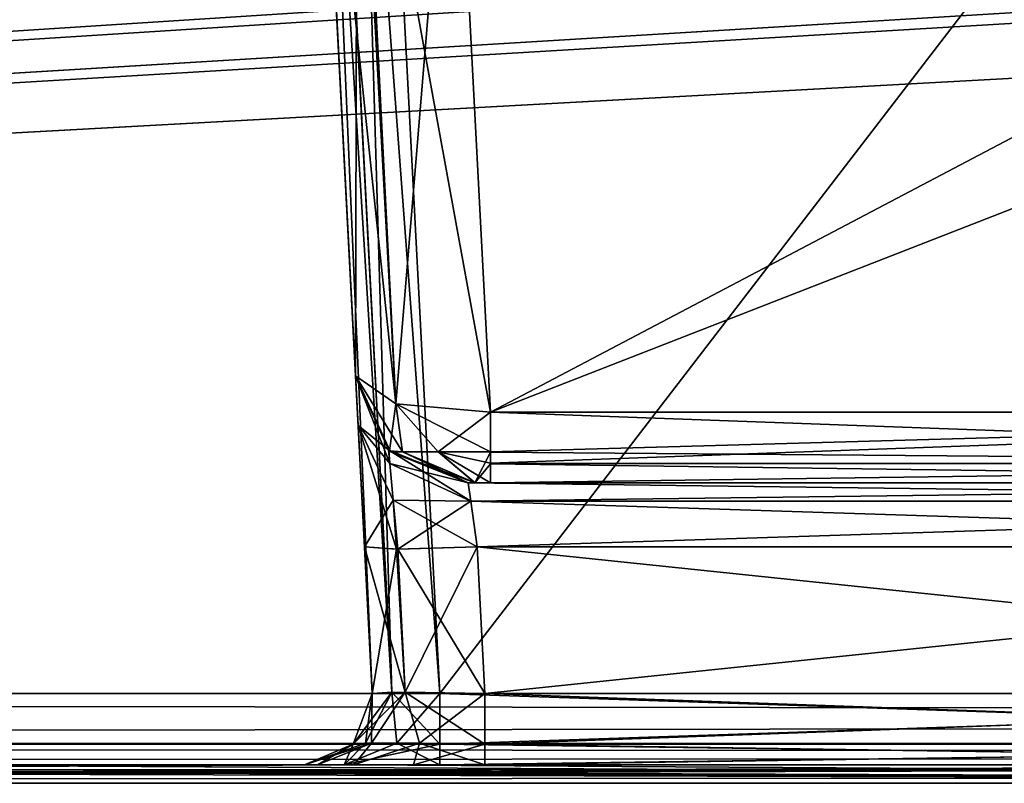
# Model space of a CAD drawing. Header units: inches. Extents: x -9.7 to 9.7, y -2.4 to 4.3.
# Tile 321 of 656: x -4.031 to -3.594, y -1.613 to -1.275. Entities that reach past the tile are written whole.
import ezdxf

# ---------------------------------------------------------------- set-up
doc = ezdxf.new("R2010")
doc.units = ezdxf.units.IN
doc.header["$LTSCALE"] = 101.851852
doc.header["$MEASUREMENT"] = 0
for name, color, linetype in [('12388', 7, 'CONTINUOUS'), ('166', 7, 'CONTINUOUS'), ('175', 7, 'CONTINUOUS'), ('1840', 7, 'CONTINUOUS'), ('1841', 7, 'CONTINUOUS'), ('1847', 7, 'CONTINUOUS'), ('1848', 7, 'CONTINUOUS'), ('1849', 7, 'CONTINUOUS'), ('1850', 7, 'CONTINUOUS'), ('1851', 7, 'CONTINUOUS'), ('1852', 7, 'CONTINUOUS'), ('1853', 7, 'CONTINUOUS'), ('1854', 7, 'CONTINUOUS'), ('1858', 7, 'CONTINUOUS'), ('1859', 7, 'CONTINUOUS'), ('1860', 7, 'CONTINUOUS'), ('200', 7, 'CONTINUOUS'), ('230', 7, 'CONTINUOUS'), ('231', 7, 'CONTINUOUS'), ('3858', 7, 'CONTINUOUS'), ('3863', 7, 'CONTINUOUS'), ('467', 7, 'CONTINUOUS'), ('472', 7, 'CONTINUOUS'), ('473', 7, 'CONTINUOUS'), ('474', 7, 'CONTINUOUS'), ('475', 7, 'CONTINUOUS'), ('478', 7, 'CONTINUOUS'), ('479', 7, 'CONTINUOUS'), ('480', 7, 'CONTINUOUS'), ('481', 7, 'CONTINUOUS'), ('488', 7, 'CONTINUOUS'), ('5727', 7, 'CONTINUOUS'), ('5728', 7, 'CONTINUOUS'), ('5730', 7, 'CONTINUOUS'), ('5731', 7, 'CONTINUOUS'), ('5732', 7, 'CONTINUOUS'), ('5733', 7, 'CONTINUOUS'), ('5734', 7, 'CONTINUOUS'), ('5735', 7, 'CONTINUOUS'), ('5741', 7, 'CONTINUOUS'), ('5917', 7, 'CONTINUOUS'), ('6960', 7, 'CONTINUOUS'), ('6990', 7, 'CONTINUOUS'), ('6991', 7, 'CONTINUOUS'), ('6992', 7, 'CONTINUOUS'), ('6993', 7, 'CONTINUOUS'), ('6994', 7, 'CONTINUOUS'), ('6995', 7, 'CONTINUOUS'), ('8370', 7, 'CONTINUOUS'), ('8384', 7, 'CONTINUOUS')]:
    doc.layers.add(name, color=color, linetype=linetype)

msp = doc.modelspace()

# ---------------------------------------------------------------- linework, layer by layer
at = {"layer": '12388', "linetype": 'CONTINUOUS'}
for points in [[(-3.82228, -1.4663, 3.83516), (-3.82228, -1.47127, 3.84133), (-3.19722, -1.44873, 3.82319), (-3.82228, -1.4663, 3.83516)], [(-3.82228, -1.44873, 3.82319), (-3.82228, -1.4663, 3.83516), (-3.19722, -1.44873, 3.82319), (-3.82228, -1.44873, 3.82319)], [(-3.19722, -1.44873, 3.82319), (-3.82228, -1.47127, 3.84133), (-3.19706, -1.47145, 3.84158), (-3.19722, -1.44873, 3.82319)], [(-3.82228, -1.47127, 3.84133), (-3.82228, -1.48, 3.86955), (-3.19706, -1.47145, 3.84158), (-3.82228, -1.47127, 3.84133)], [(-3.82228, -1.48, 3.86955), (-3.1969, -1.48, 3.86955), (-3.19706, -1.47145, 3.84158), (-3.82228, -1.48, 3.86955)]]:
    msp.add_3dface(points, dxfattribs=at)
at = {"layer": '166', "linetype": 'CONTINUOUS'}
for points in [[(8.075, -1.605, 4.09849), (-8.075, -1.605, 4.09849), (8.075, -1.605, -4.09849), (8.075, -1.605, 4.09849)], [(8.075, -1.605, -4.09849), (-8.075, -1.605, 4.09849), (-8.075, -1.605, -4.09849), (8.075, -1.605, -4.09849)]]:
    msp.add_3dface(points, dxfattribs=at)
at = {"layer": '175', "linetype": 'CONTINUOUS'}
for points in [[(8.57824, -1.605, 4.59779), (-8.57822, -1.605, 4.59779), (5.96565, -1.605, 4.58254), (8.57824, -1.605, 4.59779)], [(5.96565, -1.605, 4.58254), (-8.57822, -1.605, 4.59779), (1.96565, -1.605, 4.58254), (5.96565, -1.605, 4.58254)], [(1.96565, -1.605, 4.58254), (-8.57822, -1.605, 4.59779), (-1.98604, -1.605, 4.58467), (1.96565, -1.605, 4.58254)], [(-1.98604, -1.605, 4.58467), (-8.57822, -1.605, 4.59779), (-5.98604, -1.605, 4.58467), (-1.98604, -1.605, 4.58467)], [(-8.57821, -1.605, -4.59779), (8.57824, -1.605, -4.59779), (-5.96565, -1.605, -4.58254), (-8.57821, -1.605, -4.59779)], [(-2.09812, -1.605, 4.5635), (-1.98604, -1.605, 4.58467), (-5.98604, -1.605, 4.58467), (-2.09812, -1.605, 4.5635)], [(-2.18687, -1.605, 4.49132), (-2.09812, -1.605, 4.5635), (-5.98604, -1.605, 4.58467), (-2.18687, -1.605, 4.49132)], [(-2.31452, -1.605, 4.45621), (-2.18687, -1.605, 4.49132), (-5.98604, -1.605, 4.58467), (-2.31452, -1.605, 4.45621)], [(-2.82517, -1.605, 4.45621), (-2.31452, -1.605, 4.45621), (-5.98604, -1.605, 4.58467), (-2.82517, -1.605, 4.45621)], [(-3.17483, -1.605, 4.45621), (-2.82517, -1.605, 4.45621), (-5.98604, -1.605, 4.58467), (-3.17483, -1.605, 4.45621)], [(-3.84467, -1.605, 4.45621), (-3.17483, -1.605, 4.45621), (-5.98604, -1.605, 4.58467), (-3.84467, -1.605, 4.45621)], [(-3.88708, -1.605, 4.43865), (-3.84467, -1.605, 4.45621), (-5.98604, -1.605, 4.58467), (-3.88708, -1.605, 4.43865)], [(-4.15533, -1.605, 4.45621), (-3.88708, -1.605, 4.43865), (-5.98604, -1.605, 4.58467), (-4.15533, -1.605, 4.45621)], [(-5.96565, -1.605, -4.58254), (8.57824, -1.605, -4.59779), (-1.96565, -1.605, -4.58254), (-5.96565, -1.605, -4.58254)], [(-5.86027, -1.605, -4.53864), (-5.96565, -1.605, -4.58254), (-1.96565, -1.605, -4.58254), (-5.86027, -1.605, -4.53864)], [(-5.68548, -1.605, -4.45621), (-5.86027, -1.605, -4.53864), (-1.96565, -1.605, -4.58254), (-5.68548, -1.605, -4.45621)], [(-5.17483, -1.605, -4.45621), (-5.68548, -1.605, -4.45621), (-1.96565, -1.605, -4.58254), (-5.17483, -1.605, -4.45621)], [(-4.82517, -1.605, -4.45621), (-5.17483, -1.605, -4.45621), (-1.96565, -1.605, -4.58254), (-4.82517, -1.605, -4.45621)], [(-4.15533, -1.605, -4.45621), (-4.82517, -1.605, -4.45621), (-1.96565, -1.605, -4.58254), (-4.15533, -1.605, -4.45621)], [(-4.11292, -1.605, -4.43865), (-4.15533, -1.605, -4.45621), (-1.96565, -1.605, -4.58254), (-4.11292, -1.605, -4.43865)], [(-3.9046, -1.605, 4.39627), (-3.88708, -1.605, 4.43865), (-4.15533, -1.605, 4.45621), (-3.9046, -1.605, 4.39627)], [(-4.11295, -1.605, 4.43868), (-3.9046, -1.605, 4.39627), (-4.15533, -1.605, 4.45621), (-4.11295, -1.605, 4.43868)], [(-4.11715, -1.605, -4.14496), (-4.10103, -1.605, -4.17031), (-3.9046, -1.605, -4.39628), (-4.11715, -1.605, -4.14496)], [(-3.88285, -1.605, -4.14496), (-4.11715, -1.605, -4.14496), (-3.89897, -1.605, -4.17032), (-3.88285, -1.605, -4.14496)], [(-3.89897, -1.605, -4.17032), (-4.11715, -1.605, -4.14496), (-3.9046, -1.605, -4.19979), (-3.89897, -1.605, -4.17032)], [(-3.9046, -1.605, -4.19979), (-4.11715, -1.605, -4.14496), (-3.9046, -1.605, -4.39628), (-3.9046, -1.605, -4.19979)], [(-4.11715, -1.605, 4.14496), (-3.88285, -1.605, 4.14496), (-4.10103, -1.605, 4.17032), (-4.11715, -1.605, 4.14496)], [(-3.9046, -1.605, 4.1998), (-3.9046, -1.605, 4.39627), (-4.11295, -1.605, 4.43868), (-3.9046, -1.605, 4.1998)], [(-4.0954, -1.605, 4.39628), (-3.9046, -1.605, 4.1998), (-4.11295, -1.605, 4.43868), (-4.0954, -1.605, 4.39628)], [(-4.0954, -1.605, -4.39627), (-4.11292, -1.605, -4.43865), (-3.84467, -1.605, -4.45621), (-4.0954, -1.605, -4.39627)], [(-3.84467, -1.605, -4.45621), (-4.11292, -1.605, -4.43865), (-1.96565, -1.605, -4.58254), (-3.84467, -1.605, -4.45621)], [(-4.10103, -1.605, -4.17031), (-4.0954, -1.605, -4.1998), (-3.9046, -1.605, -4.39628), (-4.10103, -1.605, -4.17031)], [(-4.10103, -1.605, 4.17032), (-3.88285, -1.605, 4.14496), (-4.0954, -1.605, 4.19979), (-4.10103, -1.605, 4.17032)], [(-4.0954, -1.605, -4.1998), (-4.0954, -1.605, -4.39627), (-3.88705, -1.605, -4.43868), (-4.0954, -1.605, -4.1998)], [(-3.88705, -1.605, -4.43868), (-4.0954, -1.605, -4.39627), (-3.84467, -1.605, -4.45621), (-3.88705, -1.605, -4.43868)], [(-3.9046, -1.605, -4.39628), (-4.0954, -1.605, -4.1998), (-3.88705, -1.605, -4.43868), (-3.9046, -1.605, -4.39628)], [(-3.89897, -1.605, 4.17031), (-3.9046, -1.605, 4.1998), (-4.0954, -1.605, 4.39628), (-3.89897, -1.605, 4.17031)], [(-3.88285, -1.605, 4.14496), (-3.89897, -1.605, 4.17031), (-4.0954, -1.605, 4.39628), (-3.88285, -1.605, 4.14496)], [(-4.0954, -1.605, 4.19979), (-3.88285, -1.605, 4.14496), (-4.0954, -1.605, 4.39628), (-4.0954, -1.605, 4.19979)], [(-3.17483, -1.605, -4.45621), (-3.84467, -1.605, -4.45621), (-2.07925, -1.605, -4.57127), (-3.17483, -1.605, -4.45621)], [(-2.07925, -1.605, -4.57127), (-3.84467, -1.605, -4.45621), (-1.96565, -1.605, -4.58254), (-2.07925, -1.605, -4.57127)]]:
    msp.add_3dface(points, dxfattribs=at)
at = {"layer": '1840', "linetype": 'CONTINUOUS'}
for points in [[(-5.58789, -1.605, -4.14496), (-5.14248, -1.605, -4.14496), (-2.5761, -1.61322, -4.1656), (-5.58789, -1.605, -4.14496)], [(-5.58789, -1.61326, -4.16563), (-5.58789, -1.605, -4.14496), (-2.5761, -1.61322, -4.1656), (-5.58789, -1.61326, -4.16563)], [(-5.14248, -1.605, -4.14496), (-4.85755, -1.605, -4.14497), (-2.5761, -1.61322, -4.1656), (-5.14248, -1.605, -4.14496)], [(-4.85755, -1.605, -4.14497), (-4.11715, -1.605, -4.14496), (-2.5761, -1.61322, -4.1656), (-4.85755, -1.605, -4.14497)], [(-4.11715, -1.605, -4.14496), (-3.88285, -1.605, -4.14496), (-2.5761, -1.61322, -4.1656), (-4.11715, -1.605, -4.14496)], [(-3.88285, -1.605, -4.14496), (-3.14248, -1.605, -4.14496), (-2.5761, -1.61322, -4.1656), (-3.88285, -1.605, -4.14496)], [(-2.5761, -1.63343, -4.17492), (-5.58789, -1.61326, -4.16563), (-2.5761, -1.61322, -4.1656), (-2.5761, -1.63343, -4.17492)]]:
    msp.add_3dface(points, dxfattribs=at)
at = {"layer": '1841', "linetype": 'CONTINUOUS'}
for points in [[(-3.14248, -1.605, -4.14496), (-3.88285, -1.605, -4.14496), (-3.17133, -1.605, -4.12635), (-3.14248, -1.605, -4.14496)], [(-3.2048, -1.605, -4.1199), (-3.88285, -1.605, -4.14496), (-3.8247, -1.605, -4.1199), (-3.2048, -1.605, -4.1199)], [(-3.88285, -1.605, -4.14496), (-3.2048, -1.605, -4.1199), (-3.17133, -1.605, -4.12635), (-3.88285, -1.605, -4.14496)], [(-3.8247, -1.605, -4.1199), (-3.88285, -1.605, -4.14496), (-3.85634, -1.605, -4.12642), (-3.8247, -1.605, -4.1199)]]:
    msp.add_3dface(points, dxfattribs=at)
at = {"layer": '1847', "linetype": 'CONTINUOUS'}
for points in [[(-3.17481, -1.59589, -4.43467), (-3.17481, -1.57343, -4.42625), (-3.84469, -1.59584, -4.43463), (-3.17481, -1.59589, -4.43467)], [(-3.84469, -1.59584, -4.43463), (-3.17481, -1.57343, -4.42625), (-3.84469, -1.57343, -4.42625), (-3.84469, -1.59584, -4.43463)], [(-3.84467, -1.605, -4.45621), (-3.17481, -1.59589, -4.43467), (-3.84469, -1.59584, -4.43463), (-3.84467, -1.605, -4.45621)], [(-3.84467, -1.605, -4.45621), (-3.17483, -1.605, -4.45621), (-3.17481, -1.59589, -4.43467), (-3.84467, -1.605, -4.45621)]]:
    msp.add_3dface(points, dxfattribs=at)
at = {"layer": '1848', "linetype": 'CONTINUOUS'}
for points in [[(-3.88307, -1.59589, -4.39629), (-3.87759, -1.59547, -4.41529), (-3.87464, -1.57343, -4.39629), (-3.88307, -1.59589, -4.39629)], [(-3.87759, -1.59547, -4.41529), (-3.8637, -1.59547, -4.42919), (-3.86593, -1.57279, -4.41749), (-3.87759, -1.59547, -4.41529)], [(-3.87464, -1.57343, -4.39629), (-3.87759, -1.59547, -4.41529), (-3.86593, -1.57279, -4.41749), (-3.87464, -1.57343, -4.39629)], [(-3.8637, -1.59547, -4.42919), (-3.84469, -1.59584, -4.43463), (-3.86593, -1.57279, -4.41749), (-3.8637, -1.59547, -4.42919)], [(-3.84469, -1.59584, -4.43463), (-3.84469, -1.57343, -4.42625), (-3.86593, -1.57279, -4.41749), (-3.84469, -1.59584, -4.43463)], [(-3.9046, -1.605, -4.39628), (-3.88705, -1.605, -4.43868), (-3.88307, -1.59589, -4.39629), (-3.9046, -1.605, -4.39628)], [(-3.88705, -1.605, -4.43868), (-3.84467, -1.605, -4.45621), (-3.8637, -1.59547, -4.42919), (-3.88705, -1.605, -4.43868)], [(-3.88705, -1.605, -4.43868), (-3.8637, -1.59547, -4.42919), (-3.87759, -1.59547, -4.41529), (-3.88705, -1.605, -4.43868)], [(-3.88705, -1.605, -4.43868), (-3.87759, -1.59547, -4.41529), (-3.88307, -1.59589, -4.39629), (-3.88705, -1.605, -4.43868)], [(-3.84467, -1.605, -4.45621), (-3.84469, -1.59584, -4.43463), (-3.8637, -1.59547, -4.42919), (-3.84467, -1.605, -4.45621)]]:
    msp.add_3dface(points, dxfattribs=at)
at = {"layer": '1849', "linetype": 'CONTINUOUS'}
for points in [[(-3.87464, -1.57343, -4.39629), (-3.86593, -1.57279, -4.41749), (-3.92366, -0.6382, -4.4453), (-3.87464, -1.57343, -4.39629)], [(-3.92366, -0.6382, -4.4453), (-3.86593, -1.57279, -4.41749), (-3.91483, -0.63882, -4.46648), (-3.92366, -0.6382, -4.4453)], [(-3.91483, -0.63882, -4.46648), (-3.84469, -1.57343, -4.42625), (-3.8937, -0.63817, -4.47526), (-3.91483, -0.63882, -4.46648)], [(-3.86593, -1.57279, -4.41749), (-3.84469, -1.57343, -4.42625), (-3.91483, -0.63882, -4.46648), (-3.86593, -1.57279, -4.41749)]]:
    msp.add_3dface(points, dxfattribs=at)
at = {"layer": '1850', "linetype": 'CONTINUOUS'}
for points in [[(-3.87464, -1.57343, -4.39629), (-3.92366, -0.6382, -4.4453), (-3.9385, -0.355, -2.83706), (-3.87464, -1.57343, -4.39629)], [(-3.90119, -1.06699, -3.71209), (-3.87464, -1.57343, -4.39629), (-3.9385, -0.355, -2.83706), (-3.90119, -1.06699, -3.71209)], [(-3.88087, -1.45461, -4.17158), (-3.87464, -1.57343, -4.39629), (-3.90119, -1.06699, -3.71209), (-3.88087, -1.45461, -4.17158)], [(-3.88202, -1.43262, -4.11652), (-3.88087, -1.45461, -4.17158), (-3.90119, -1.06699, -3.71209), (-3.88202, -1.43262, -4.11652)], [(-3.89857, -1.11695, -3.75259), (-3.88202, -1.43262, -4.11652), (-3.90119, -1.06699, -3.71209), (-3.89857, -1.11695, -3.75259)], [(-3.88202, -1.43262, -3.88012), (-3.88202, -1.43262, -4.11652), (-3.89857, -1.11695, -3.75259), (-3.88202, -1.43262, -3.88012)], [(-3.87805, -1.50847, -4.19638), (-3.87464, -1.57343, -4.39629), (-3.88087, -1.45461, -4.17158), (-3.87805, -1.50847, -4.19638)], [(-3.87464, -1.57343, -4.19979), (-3.87464, -1.57343, -4.39629), (-3.87805, -1.50847, -4.19638), (-3.87464, -1.57343, -4.19979)]]:
    msp.add_3dface(points, dxfattribs=at)
at = {"layer": '1851', "linetype": 'CONTINUOUS'}
for points in [[(-3.88307, -1.59589, -4.39629), (-3.87464, -1.57343, -4.39629), (-3.88303, -1.59584, -4.19979), (-3.88307, -1.59589, -4.39629)], [(-3.87464, -1.57343, -4.39629), (-3.87464, -1.57343, -4.19979), (-3.88303, -1.59584, -4.19979), (-3.87464, -1.57343, -4.39629)], [(-3.9046, -1.605, -4.19979), (-3.88307, -1.59589, -4.39629), (-3.88303, -1.59584, -4.19979), (-3.9046, -1.605, -4.19979)], [(-3.9046, -1.605, -4.19979), (-3.9046, -1.605, -4.39628), (-3.88307, -1.59589, -4.39629), (-3.9046, -1.605, -4.19979)]]:
    msp.add_3dface(points, dxfattribs=at)
at = {"layer": '1852', "linetype": 'CONTINUOUS'}
for points in [[(-3.88303, -1.59584, -4.19979), (-3.87464, -1.57343, -4.19979), (-3.86004, -1.57278, -4.16442), (-3.88303, -1.59584, -4.19979)], [(-3.87491, -1.59547, -4.17079), (-3.88303, -1.59584, -4.19979), (-3.86004, -1.57278, -4.16442), (-3.87491, -1.59547, -4.17079)], [(-3.8537, -1.59547, -4.14958), (-3.87491, -1.59547, -4.17079), (-3.86004, -1.57278, -4.16442), (-3.8537, -1.59547, -4.14958)], [(-3.82471, -1.57343, -4.14986), (-3.8537, -1.59547, -4.14958), (-3.86004, -1.57278, -4.16442), (-3.82471, -1.57343, -4.14986)], [(-3.82471, -1.59589, -4.14143), (-3.8537, -1.59547, -4.14958), (-3.82471, -1.57343, -4.14986), (-3.82471, -1.59589, -4.14143)], [(-3.89897, -1.605, -4.17032), (-3.9046, -1.605, -4.19979), (-3.87491, -1.59547, -4.17079), (-3.89897, -1.605, -4.17032)], [(-3.9046, -1.605, -4.19979), (-3.88303, -1.59584, -4.19979), (-3.87491, -1.59547, -4.17079), (-3.9046, -1.605, -4.19979)], [(-3.88285, -1.605, -4.14496), (-3.89897, -1.605, -4.17032), (-3.87491, -1.59547, -4.17079), (-3.88285, -1.605, -4.14496)], [(-3.85634, -1.605, -4.12642), (-3.88285, -1.605, -4.14496), (-3.8537, -1.59547, -4.14958), (-3.85634, -1.605, -4.12642)], [(-3.8537, -1.59547, -4.14958), (-3.88285, -1.605, -4.14496), (-3.87491, -1.59547, -4.17079), (-3.8537, -1.59547, -4.14958)], [(-3.82471, -1.59589, -4.14143), (-3.85634, -1.605, -4.12642), (-3.8537, -1.59547, -4.14958), (-3.82471, -1.59589, -4.14143)], [(-3.8247, -1.605, -4.1199), (-3.85634, -1.605, -4.12642), (-3.82471, -1.59589, -4.14143), (-3.8247, -1.605, -4.1199)]]:
    msp.add_3dface(points, dxfattribs=at)
at = {"layer": '1853', "linetype": 'CONTINUOUS'}
for points in [[(-3.20477, -1.59526, -4.14202), (-3.82471, -1.59589, -4.14143), (-3.82471, -1.57343, -4.14986), (-3.20477, -1.59526, -4.14202)], [(-3.20477, -1.57343, -4.14986), (-3.20477, -1.59526, -4.14202), (-3.82471, -1.57343, -4.14986), (-3.20477, -1.57343, -4.14986)], [(-3.20477, -1.59526, -4.14202), (-3.2048, -1.605, -4.1199), (-3.82471, -1.59589, -4.14143), (-3.20477, -1.59526, -4.14202)], [(-3.2048, -1.605, -4.1199), (-3.8247, -1.605, -4.1199), (-3.82471, -1.59589, -4.14143), (-3.2048, -1.605, -4.1199)]]:
    msp.add_3dface(points, dxfattribs=at)
at = {"layer": '1854', "linetype": 'CONTINUOUS'}
for points in [[(-3.20137, -1.50843, -4.14645), (-3.82471, -1.57343, -4.14986), (-3.82812, -1.50843, -4.14645), (-3.20137, -1.50843, -4.14645)], [(-3.20477, -1.57343, -4.14986), (-3.82471, -1.57343, -4.14986), (-3.20137, -1.50843, -4.14645), (-3.20477, -1.57343, -4.14986)]]:
    msp.add_3dface(points, dxfattribs=at)
at = {"layer": '1858', "linetype": 'CONTINUOUS'}
for points in [[(-3.1969, -1.48, -3.86955), (-3.1969, -1.48, -4.11649), (-3.83209, -1.48, -4.11649), (-3.1969, -1.48, -3.86955)], [(-3.82228, -1.48, -3.86955), (-3.1969, -1.48, -3.86955), (-3.83209, -1.48, -4.11649), (-3.82228, -1.48, -3.86955)], [(-3.8291, -1.48, -3.87251), (-3.82228, -1.48, -3.86955), (-3.83209, -1.48, -4.11649), (-3.8291, -1.48, -3.87251)], [(-3.83209, -1.48, -3.88012), (-3.8291, -1.48, -3.87251), (-3.83209, -1.48, -4.11649), (-3.83209, -1.48, -3.88012)]]:
    msp.add_3dface(points, dxfattribs=at)
at = {"layer": '1859', "linetype": 'CONTINUOUS'}
for points in [[(-3.82228, -1.4664, -3.83527), (-3.82228, -1.44873, -3.82319), (-3.19706, -1.47145, -3.84158), (-3.82228, -1.4664, -3.83527)], [(-3.19706, -1.47145, -3.84158), (-3.82228, -1.44873, -3.82319), (-3.19722, -1.44873, -3.82319), (-3.19706, -1.47145, -3.84158)], [(-3.82228, -1.47162, -3.84184), (-3.82228, -1.4664, -3.83527), (-3.19706, -1.47145, -3.84158), (-3.82228, -1.47162, -3.84184)], [(-3.1969, -1.48, -3.86955), (-3.82228, -1.47162, -3.84184), (-3.19706, -1.47145, -3.84158), (-3.1969, -1.48, -3.86955)], [(-3.1969, -1.48, -3.86955), (-3.82228, -1.48, -3.86955), (-3.82228, -1.47162, -3.84184), (-3.1969, -1.48, -3.86955)]]:
    msp.add_3dface(points, dxfattribs=at)
at = {"layer": '1860', "linetype": 'CONTINUOUS'}
for points in [[(-3.22861, -1.13627, -3.69695), (-3.82228, -1.44873, -3.82319), (-3.83865, -1.13627, -3.69695), (-3.22861, -1.13627, -3.69695)], [(-3.21076, -1.21007, -3.72677), (-3.82228, -1.44873, -3.82319), (-3.22861, -1.13627, -3.69695), (-3.21076, -1.21007, -3.72677)], [(-3.19722, -1.44873, -3.82319), (-3.82228, -1.44873, -3.82319), (-3.21076, -1.21007, -3.72677), (-3.19722, -1.44873, -3.82319)]]:
    msp.add_3dface(points, dxfattribs=at)
at = {"layer": '200', "linetype": 'CONTINUOUS'}
for points in [[(8.57837, -1.59603, 4.61919), (8.57837, -1.57343, 4.62775), (-8.57837, -1.59542, 4.61977), (8.57837, -1.59603, 4.61919)], [(-8.57837, -1.59542, 4.61977), (8.57837, -1.57343, 4.62775), (-8.57837, -1.57343, 4.62775), (-8.57837, -1.59542, 4.61977)], [(-8.57822, -1.605, 4.59779), (8.57837, -1.59603, 4.61919), (-8.57837, -1.59542, 4.61977), (-8.57822, -1.605, 4.59779)], [(-8.57822, -1.605, 4.59779), (8.57824, -1.605, 4.59779), (8.57837, -1.59603, 4.61919), (-8.57822, -1.605, 4.59779)]]:
    msp.add_3dface(points, dxfattribs=at)
at = {"layer": '230', "linetype": 'CONTINUOUS'}
for points in [[(-8.57837, -1.59603, -4.61919), (-8.57837, -1.57343, -4.62775), (8.57837, -1.59542, -4.61977), (-8.57837, -1.59603, -4.61919)], [(8.57837, -1.59542, -4.61977), (-8.57837, -1.57343, -4.62775), (8.57837, -1.57343, -4.62775), (8.57837, -1.59542, -4.61977)], [(8.57824, -1.605, -4.59779), (-8.57837, -1.59603, -4.61919), (8.57837, -1.59542, -4.61977), (8.57824, -1.605, -4.59779)], [(8.57824, -1.605, -4.59779), (-8.57821, -1.605, -4.59779), (-8.57837, -1.59603, -4.61919), (8.57824, -1.605, -4.59779)]]:
    msp.add_3dface(points, dxfattribs=at)
at = {"layer": '231', "linetype": 'CONTINUOUS'}
for points in [[(-1.89693, -0.63817, -4.57874), (-8.57837, -1.57343, -4.62775), (-1.93722, -0.62134, -4.57786), (-1.89693, -0.63817, -4.57874)], [(-1.93722, -0.62134, -4.57786), (-8.57837, -1.57343, -4.62775), (-2.10307, -0.63817, -4.57874), (-1.93722, -0.62134, -4.57786)], [(-2.87743, -0.63817, -4.57874), (-8.57837, -1.57343, -4.62775), (-2.91772, -0.62134, -4.57786), (-2.87743, -0.63817, -4.57874)], [(-2.91772, -0.62134, -4.57786), (-8.57837, -1.57343, -4.62775), (-3.12257, -0.63817, -4.57874), (-2.91772, -0.62134, -4.57786)], [(-3.89693, -0.63817, -4.57874), (-8.57837, -1.57343, -4.62775), (-3.93717, -0.62139, -4.57786), (-3.89693, -0.63817, -4.57874)], [(-3.93717, -0.62139, -4.57786), (-8.57837, -1.57343, -4.62775), (-4.10307, -0.63817, -4.57874), (-3.93717, -0.62139, -4.57786)], [(8.57837, -1.57343, -4.62775), (-8.57837, -1.57343, -4.62775), (8.52935, -0.63817, -4.57874), (8.57837, -1.57343, -4.62775)], [(5.89693, -0.63817, -4.57874), (-8.57837, -1.57343, -4.62775), (5.12257, -0.63817, -4.57874), (5.89693, -0.63817, -4.57874)], [(-8.57837, -1.57343, -4.62775), (5.89693, -0.63817, -4.57874), (6.10307, -0.63817, -4.57874), (-8.57837, -1.57343, -4.62775)], [(5.12257, -0.63817, -4.57874), (-8.57837, -1.57343, -4.62775), (4.87743, -0.63817, -4.57874), (5.12257, -0.63817, -4.57874)], [(4.87743, -0.63817, -4.57874), (-8.57837, -1.57343, -4.62775), (4.10307, -0.63817, -4.57874), (4.87743, -0.63817, -4.57874)], [(4.10307, -0.63817, -4.57874), (-8.57837, -1.57343, -4.62775), (3.89693, -0.63817, -4.57874), (4.10307, -0.63817, -4.57874)], [(3.89693, -0.63817, -4.57874), (-8.57837, -1.57343, -4.62775), (3.12257, -0.63817, -4.57874), (3.89693, -0.63817, -4.57874)], [(3.12257, -0.63817, -4.57874), (-8.57837, -1.57343, -4.62775), (2.87743, -0.63817, -4.57874), (3.12257, -0.63817, -4.57874)], [(2.87743, -0.63817, -4.57874), (-8.57837, -1.57343, -4.62775), (2.10307, -0.63817, -4.57874), (2.87743, -0.63817, -4.57874)], [(2.10307, -0.63817, -4.57874), (-8.57837, -1.57343, -4.62775), (1.89693, -0.63817, -4.57874), (2.10307, -0.63817, -4.57874)], [(1.89693, -0.63817, -4.57874), (-8.57837, -1.57343, -4.62775), (-1.89693, -0.63817, -4.57874), (1.89693, -0.63817, -4.57874)], [(-2.10307, -0.63817, -4.57874), (-8.57837, -1.57343, -4.62775), (-2.87743, -0.63817, -4.57874), (-2.10307, -0.63817, -4.57874)], [(-3.12257, -0.63817, -4.57874), (-8.57837, -1.57343, -4.62775), (-3.89693, -0.63817, -4.57874), (-3.12257, -0.63817, -4.57874)], [(8.52935, -0.63817, -4.57874), (-8.57837, -1.57343, -4.62775), (7.12257, -0.63817, -4.57874), (8.52935, -0.63817, -4.57874)], [(7.12257, -0.63817, -4.57874), (-8.57837, -1.57343, -4.62775), (6.87743, -0.63817, -4.57874), (7.12257, -0.63817, -4.57874)], [(6.87743, -0.63817, -4.57874), (-8.57837, -1.57343, -4.62775), (6.10307, -0.63817, -4.57874), (6.87743, -0.63817, -4.57874)]]:
    msp.add_3dface(points, dxfattribs=at)
at = {"layer": '3858', "linetype": 'CONTINUOUS'}
for points in [[(-8.075, -1.605, 4.09849), (8.075, -1.605, 4.09849), (8.075, -1.61324, 4.07784), (-8.075, -1.605, 4.09849)], [(-8.075, -1.605, 4.09849), (8.075, -1.61324, 4.07784), (-8.075, -1.61324, 4.07784), (-8.075, -1.605, 4.09849)]]:
    msp.add_3dface(points, dxfattribs=at)
at = {"layer": '3863', "linetype": 'CONTINUOUS'}
for points in [[(8.075, -1.605, -4.09849), (-8.075, -1.605, -4.09849), (-8.075, -1.61324, -4.07784), (8.075, -1.605, -4.09849)], [(8.075, -1.61324, -4.07784), (8.075, -1.605, -4.09849), (-8.075, -1.61324, -4.07784), (8.075, -1.61324, -4.07784)]]:
    msp.add_3dface(points, dxfattribs=at)
at = {"layer": '467', "linetype": 'CONTINUOUS'}
for points in [[(-8.57837, -1.57343, 4.62775), (8.57837, -1.57343, 4.62775), (-8.52935, -0.63817, 4.57874), (-8.57837, -1.57343, 4.62775)], [(-8.52935, -0.63817, 4.57874), (8.57837, -1.57343, 4.62775), (-7.12257, -0.63817, 4.57874), (-8.52935, -0.63817, 4.57874)], [(-7.12257, -0.63817, 4.57874), (8.57837, -1.57343, 4.62775), (-6.87743, -0.63817, 4.57874), (-7.12257, -0.63817, 4.57874)], [(-6.87743, -0.63817, 4.57874), (8.57837, -1.57343, 4.62775), (-6.10307, -0.63817, 4.57874), (-6.87743, -0.63817, 4.57874)], [(-6.10307, -0.63817, 4.57874), (8.57837, -1.57343, 4.62775), (-5.89693, -0.63817, 4.57874), (-6.10307, -0.63817, 4.57874)], [(-5.89693, -0.63817, 4.57874), (8.57837, -1.57343, 4.62775), (-5.12257, -0.63817, 4.57874), (-5.89693, -0.63817, 4.57874)], [(-5.12257, -0.63817, 4.57874), (8.57837, -1.57343, 4.62775), (-4.87743, -0.63817, 4.57874), (-5.12257, -0.63817, 4.57874)], [(-4.87743, -0.63817, 4.57874), (8.57837, -1.57343, 4.62775), (-4.10307, -0.63817, 4.57874), (-4.87743, -0.63817, 4.57874)], [(8.57837, -1.57343, 4.62775), (-3.89693, -0.63817, 4.57874), (-4.10307, -0.63817, 4.57874), (8.57837, -1.57343, 4.62775)], [(-3.89693, -0.63817, 4.57874), (8.57837, -1.57343, 4.62775), (-3.12257, -0.63817, 4.57874), (-3.89693, -0.63817, 4.57874)]]:
    msp.add_3dface(points, dxfattribs=at)
at = {"layer": '472', "linetype": 'CONTINUOUS'}
for points in [[(-3.87464, -1.57343, 4.19979), (-3.87805, -1.50846, 4.19638), (-3.9385, -0.355, 4.51799), (-3.87464, -1.57343, 4.19979)], [(-3.9385, -0.355, 4.51799), (-3.87805, -1.50846, 4.19638), (-3.88087, -1.45461, 4.17158), (-3.9385, -0.355, 4.51799)], [(-3.92366, -0.6382, 4.4453), (-3.87464, -1.57343, 4.19979), (-3.9385, -0.355, 4.51799), (-3.92366, -0.6382, 4.4453)], [(-3.89857, -1.11695, 3.75259), (-3.9385, -0.355, 4.51799), (-3.88202, -1.43262, 3.88012), (-3.89857, -1.11695, 3.75259)], [(-3.88202, -1.43262, 3.88012), (-3.9385, -0.355, 4.51799), (-3.88202, -1.43262, 4.11652), (-3.88202, -1.43262, 3.88012)], [(-3.88202, -1.43262, 4.11652), (-3.9385, -0.355, 4.51799), (-3.88087, -1.45461, 4.17158), (-3.88202, -1.43262, 4.11652)], [(-3.87464, -1.57343, 4.39629), (-3.87464, -1.57343, 4.19979), (-3.92366, -0.6382, 4.4453), (-3.87464, -1.57343, 4.39629)]]:
    msp.add_3dface(points, dxfattribs=at)
at = {"layer": '473', "linetype": 'CONTINUOUS'}
for points in [[(-3.87805, -1.50846, 4.19638), (-3.87464, -1.57343, 4.19979), (-3.86008, -1.57278, 4.16446), (-3.87805, -1.50846, 4.19638)], [(-3.86334, -1.50951, 4.16109), (-3.87805, -1.50846, 4.19638), (-3.86008, -1.57278, 4.16446), (-3.86334, -1.50951, 4.16109)], [(-3.82812, -1.50843, 4.14645), (-3.86334, -1.50951, 4.16109), (-3.82471, -1.57343, 4.14986), (-3.82812, -1.50843, 4.14645)], [(-3.82471, -1.57343, 4.14986), (-3.86334, -1.50951, 4.16109), (-3.86008, -1.57278, 4.16446), (-3.82471, -1.57343, 4.14986)]]:
    msp.add_3dface(points, dxfattribs=at)
at = {"layer": '474', "linetype": 'CONTINUOUS'}
for points in [[(-3.88202, -1.43262, 4.11652), (-3.88087, -1.45461, 4.17158), (-3.86737, -1.46543, 4.11649), (-3.88202, -1.43262, 4.11652)], [(-3.88087, -1.45461, 4.17158), (-3.87805, -1.50846, 4.19638), (-3.86539, -1.48772, 4.15515), (-3.88087, -1.45461, 4.17158)], [(-3.88087, -1.45461, 4.17158), (-3.86539, -1.48772, 4.15515), (-3.86686, -1.47145, 4.13892), (-3.88087, -1.45461, 4.17158)], [(-3.88087, -1.45461, 4.17158), (-3.86686, -1.47145, 4.13892), (-3.86737, -1.46543, 4.11649), (-3.88087, -1.45461, 4.17158)], [(-3.86737, -1.46543, 4.11649), (-3.86686, -1.47145, 4.13892), (-3.83209, -1.48, 4.11649), (-3.86737, -1.46543, 4.11649)], [(-3.86686, -1.47145, 4.13892), (-3.86539, -1.48772, 4.15515), (-3.83094, -1.48821, 4.13711), (-3.86686, -1.47145, 4.13892)], [(-3.83209, -1.48, 4.11649), (-3.86686, -1.47145, 4.13892), (-3.83094, -1.48821, 4.13711), (-3.83209, -1.48, 4.11649)], [(-3.87805, -1.50846, 4.19638), (-3.86334, -1.50951, 4.16109), (-3.86539, -1.48772, 4.15515), (-3.87805, -1.50846, 4.19638)], [(-3.86539, -1.48772, 4.15515), (-3.86334, -1.50951, 4.16109), (-3.83094, -1.48821, 4.13711), (-3.86539, -1.48772, 4.15515)], [(-3.86334, -1.50951, 4.16109), (-3.82812, -1.50843, 4.14645), (-3.83094, -1.48821, 4.13711), (-3.86334, -1.50951, 4.16109)]]:
    msp.add_3dface(points, dxfattribs=at)
at = {"layer": '475', "linetype": 'CONTINUOUS'}
for points in [[(-3.83209, -1.48, 4.11649), (-3.83094, -1.48821, 4.13711), (-3.1969, -1.48, 4.11649), (-3.83209, -1.48, 4.11649)], [(-3.1969, -1.48, 4.11649), (-3.83094, -1.48821, 4.13711), (-3.19819, -1.4882, 4.1371), (-3.1969, -1.48, 4.11649)], [(-3.83094, -1.48821, 4.13711), (-3.82812, -1.50843, 4.14645), (-3.19819, -1.4882, 4.1371), (-3.83094, -1.48821, 4.13711)], [(-3.19819, -1.4882, 4.1371), (-3.82812, -1.50843, 4.14645), (-3.20137, -1.50843, 4.14645), (-3.19819, -1.4882, 4.1371)]]:
    msp.add_3dface(points, dxfattribs=at)
at = {"layer": '478', "linetype": 'CONTINUOUS'}
for points in [[(-3.83209, -1.48, 4.11649), (-3.1969, -1.48, 4.11649), (-3.83209, -1.48, 3.88012), (-3.83209, -1.48, 4.11649)], [(-3.83209, -1.48, 3.88012), (-3.1969, -1.48, 4.11649), (-3.82908, -1.48, 3.8725), (-3.83209, -1.48, 3.88012)], [(-3.82908, -1.48, 3.8725), (-3.1969, -1.48, 4.11649), (-3.82228, -1.48, 3.86955), (-3.82908, -1.48, 3.8725)], [(-3.1969, -1.48, 4.11649), (-3.1969, -1.48, 3.86955), (-3.82228, -1.48, 3.86955), (-3.1969, -1.48, 4.11649)]]:
    msp.add_3dface(points, dxfattribs=at)
at = {"layer": '479', "linetype": 'CONTINUOUS'}
for points in [[(-3.88202, -1.43262, 3.88012), (-3.88202, -1.43262, 4.11652), (-3.86737, -1.46543, 4.11649), (-3.88202, -1.43262, 3.88012)], [(-3.88202, -1.43262, 3.88012), (-3.86737, -1.46543, 4.11649), (-3.86648, -1.46629, 3.88012), (-3.88202, -1.43262, 3.88012)], [(-3.86737, -1.46543, 4.11649), (-3.83209, -1.48, 4.11649), (-3.86648, -1.46629, 3.88012), (-3.86737, -1.46543, 4.11649)], [(-3.83209, -1.48, 4.11649), (-3.83209, -1.48, 3.88012), (-3.86648, -1.46629, 3.88012), (-3.83209, -1.48, 4.11649)]]:
    msp.add_3dface(points, dxfattribs=at)
at = {"layer": '480', "linetype": 'CONTINUOUS'}
for points in [[(-3.88202, -1.43262, 3.88012), (-3.86648, -1.46629, 3.88012), (-3.86117, -1.46627, 3.85865), (-3.88202, -1.43262, 3.88012)], [(-3.88202, -1.43262, 3.88012), (-3.86117, -1.46627, 3.85865), (-3.86418, -1.44495, 3.84015), (-3.88202, -1.43262, 3.88012)], [(-3.86117, -1.46627, 3.85865), (-3.84537, -1.46627, 3.84173), (-3.86418, -1.44495, 3.84015), (-3.86117, -1.46627, 3.85865)], [(-3.84537, -1.46627, 3.84173), (-3.82228, -1.4663, 3.83516), (-3.86418, -1.44495, 3.84015), (-3.84537, -1.46627, 3.84173)], [(-3.86418, -1.44495, 3.84015), (-3.82228, -1.4663, 3.83516), (-3.82228, -1.44873, 3.82319), (-3.86418, -1.44495, 3.84015)], [(-3.86648, -1.46629, 3.88012), (-3.82908, -1.48, 3.8725), (-3.86117, -1.46627, 3.85865), (-3.86648, -1.46629, 3.88012)], [(-3.83209, -1.48, 3.88012), (-3.82908, -1.48, 3.8725), (-3.86648, -1.46629, 3.88012), (-3.83209, -1.48, 3.88012)], [(-3.86117, -1.46627, 3.85865), (-3.82908, -1.48, 3.8725), (-3.84537, -1.46627, 3.84173), (-3.86117, -1.46627, 3.85865)], [(-3.82908, -1.48, 3.8725), (-3.82228, -1.48, 3.86955), (-3.84537, -1.46627, 3.84173), (-3.82908, -1.48, 3.8725)], [(-3.84537, -1.46627, 3.84173), (-3.82228, -1.48, 3.86955), (-3.82228, -1.47127, 3.84133), (-3.84537, -1.46627, 3.84173)], [(-3.82228, -1.4663, 3.83516), (-3.84537, -1.46627, 3.84173), (-3.82228, -1.47127, 3.84133), (-3.82228, -1.4663, 3.83516)]]:
    msp.add_3dface(points, dxfattribs=at)
at = {"layer": '481', "linetype": 'CONTINUOUS'}
for points in [[(-3.89857, -1.11695, 3.75259), (-3.88202, -1.43262, 3.88012), (-3.86418, -1.44495, 3.84015), (-3.89857, -1.11695, 3.75259)], [(-3.89857, -1.11695, 3.75259), (-3.86418, -1.44495, 3.84015), (-3.87994, -1.13194, 3.71301), (-3.89857, -1.11695, 3.75259)], [(-3.86418, -1.44495, 3.84015), (-3.82228, -1.44873, 3.82319), (-3.87994, -1.13194, 3.71301), (-3.86418, -1.44495, 3.84015)], [(-3.87994, -1.13194, 3.71301), (-3.82228, -1.44873, 3.82319), (-3.83865, -1.13627, 3.69695), (-3.87994, -1.13194, 3.71301)]]:
    msp.add_3dface(points, dxfattribs=at)
at = {"layer": '488', "linetype": 'CONTINUOUS'}
for points in [[(-3.83865, -1.13627, 3.69695), (-3.82228, -1.44873, 3.82319), (-3.22861, -1.13627, 3.69695), (-3.83865, -1.13627, 3.69695)], [(-3.22861, -1.13627, 3.69695), (-3.82228, -1.44873, 3.82319), (-3.19722, -1.44873, 3.82319), (-3.22861, -1.13627, 3.69695)]]:
    msp.add_3dface(points, dxfattribs=at)
at = {"layer": '5727', "linetype": 'CONTINUOUS'}
for points in [[(-2.85752, -1.605, 4.14496), (-3.14248, -1.605, 4.14496), (-5.58789, -1.61295, 4.1653), (-2.85752, -1.605, 4.14496)], [(-2.85752, -1.605, 4.14496), (-5.58789, -1.61295, 4.1653), (-2.57611, -1.605, 4.14496), (-2.85752, -1.605, 4.14496)], [(-3.14248, -1.605, 4.14496), (-3.88285, -1.605, 4.14496), (-5.58789, -1.61295, 4.1653), (-3.14248, -1.605, 4.14496)], [(-3.88285, -1.605, 4.14496), (-4.11715, -1.605, 4.14496), (-5.58789, -1.61295, 4.1653), (-3.88285, -1.605, 4.14496)], [(-2.57611, -1.605, 4.14496), (-5.58789, -1.61295, 4.1653), (-2.5761, -1.61326, 4.16563), (-2.57611, -1.605, 4.14496)], [(-5.58789, -1.61295, 4.1653), (-5.58789, -1.63343, 4.17492), (-2.5761, -1.61326, 4.16563), (-5.58789, -1.61295, 4.1653)]]:
    msp.add_3dface(points, dxfattribs=at)
at = {"layer": '5728', "linetype": 'CONTINUOUS'}
for points in [[(-3.88285, -1.605, 4.14496), (-3.14248, -1.605, 4.14496), (-3.85635, -1.605, 4.12643), (-3.88285, -1.605, 4.14496)], [(-3.85635, -1.605, 4.12643), (-3.14248, -1.605, 4.14496), (-3.8247, -1.605, 4.1199), (-3.85635, -1.605, 4.12643)], [(-3.8247, -1.605, 4.1199), (-3.14248, -1.605, 4.14496), (-3.20481, -1.605, 4.1199), (-3.8247, -1.605, 4.1199)]]:
    msp.add_3dface(points, dxfattribs=at)
at = {"layer": '5730', "linetype": 'CONTINUOUS'}
for points in [[(-3.20477, -1.57343, 4.14986), (-3.82471, -1.57343, 4.14986), (-3.82471, -1.59584, 4.14147), (-3.20477, -1.57343, 4.14986)], [(-3.20477, -1.59589, 4.14143), (-3.20477, -1.57343, 4.14986), (-3.82471, -1.59584, 4.14147), (-3.20477, -1.59589, 4.14143)], [(-3.8247, -1.605, 4.1199), (-3.20477, -1.59589, 4.14143), (-3.82471, -1.59584, 4.14147), (-3.8247, -1.605, 4.1199)], [(-3.8247, -1.605, 4.1199), (-3.20481, -1.605, 4.1199), (-3.20477, -1.59589, 4.14143), (-3.8247, -1.605, 4.1199)]]:
    msp.add_3dface(points, dxfattribs=at)
at = {"layer": '5731', "linetype": 'CONTINUOUS'}
for points in [[(-3.87464, -1.57343, 4.19979), (-3.88307, -1.59589, 4.19979), (-3.87492, -1.59547, 4.1708), (-3.87464, -1.57343, 4.19979)], [(-3.86008, -1.57278, 4.16446), (-3.87464, -1.57343, 4.19979), (-3.87492, -1.59547, 4.1708), (-3.86008, -1.57278, 4.16446)], [(-3.86008, -1.57278, 4.16446), (-3.87492, -1.59547, 4.1708), (-3.85371, -1.59547, 4.14959), (-3.86008, -1.57278, 4.16446)], [(-3.82471, -1.57343, 4.14986), (-3.86008, -1.57278, 4.16446), (-3.82471, -1.59584, 4.14147), (-3.82471, -1.57343, 4.14986)], [(-3.82471, -1.59584, 4.14147), (-3.86008, -1.57278, 4.16446), (-3.85371, -1.59547, 4.14959), (-3.82471, -1.59584, 4.14147)], [(-3.9046, -1.605, 4.1998), (-3.89897, -1.605, 4.17031), (-3.88307, -1.59589, 4.19979), (-3.9046, -1.605, 4.1998)], [(-3.89897, -1.605, 4.17031), (-3.88285, -1.605, 4.14496), (-3.87492, -1.59547, 4.1708), (-3.89897, -1.605, 4.17031)], [(-3.88307, -1.59589, 4.19979), (-3.89897, -1.605, 4.17031), (-3.87492, -1.59547, 4.1708), (-3.88307, -1.59589, 4.19979)], [(-3.88285, -1.605, 4.14496), (-3.85635, -1.605, 4.12643), (-3.85371, -1.59547, 4.14959), (-3.88285, -1.605, 4.14496)], [(-3.87492, -1.59547, 4.1708), (-3.88285, -1.605, 4.14496), (-3.85371, -1.59547, 4.14959), (-3.87492, -1.59547, 4.1708)], [(-3.85635, -1.605, 4.12643), (-3.8247, -1.605, 4.1199), (-3.85371, -1.59547, 4.14959), (-3.85635, -1.605, 4.12643)], [(-3.8247, -1.605, 4.1199), (-3.82471, -1.59584, 4.14147), (-3.85371, -1.59547, 4.14959), (-3.8247, -1.605, 4.1199)]]:
    msp.add_3dface(points, dxfattribs=at)
at = {"layer": '5732', "linetype": 'CONTINUOUS'}
for points in [[(-3.88307, -1.59589, 4.19979), (-3.87464, -1.57343, 4.19979), (-3.88303, -1.59584, 4.39629), (-3.88307, -1.59589, 4.19979)], [(-3.87464, -1.57343, 4.19979), (-3.87464, -1.57343, 4.39629), (-3.88303, -1.59584, 4.39629), (-3.87464, -1.57343, 4.19979)], [(-3.9046, -1.605, 4.39627), (-3.88307, -1.59589, 4.19979), (-3.88303, -1.59584, 4.39629), (-3.9046, -1.605, 4.39627)], [(-3.9046, -1.605, 4.39627), (-3.9046, -1.605, 4.1998), (-3.88307, -1.59589, 4.19979), (-3.9046, -1.605, 4.39627)]]:
    msp.add_3dface(points, dxfattribs=at)
at = {"layer": '5733', "linetype": 'CONTINUOUS'}
for points in [[(-3.88303, -1.59584, 4.39629), (-3.87464, -1.57343, 4.39629), (-3.86589, -1.57279, 4.41753), (-3.88303, -1.59584, 4.39629)], [(-3.87758, -1.59547, 4.4153), (-3.88303, -1.59584, 4.39629), (-3.86589, -1.57279, 4.41753), (-3.87758, -1.59547, 4.4153)], [(-3.86369, -1.59547, 4.42919), (-3.87758, -1.59547, 4.4153), (-3.86589, -1.57279, 4.41753), (-3.86369, -1.59547, 4.42919)], [(-3.84469, -1.57343, 4.42625), (-3.86369, -1.59547, 4.42919), (-3.86589, -1.57279, 4.41753), (-3.84469, -1.57343, 4.42625)], [(-3.84469, -1.59589, 4.43467), (-3.86369, -1.59547, 4.42919), (-3.84469, -1.57343, 4.42625), (-3.84469, -1.59589, 4.43467)], [(-3.88708, -1.605, 4.43865), (-3.9046, -1.605, 4.39627), (-3.87758, -1.59547, 4.4153), (-3.88708, -1.605, 4.43865)], [(-3.9046, -1.605, 4.39627), (-3.88303, -1.59584, 4.39629), (-3.87758, -1.59547, 4.4153), (-3.9046, -1.605, 4.39627)], [(-3.84469, -1.59589, 4.43467), (-3.88708, -1.605, 4.43865), (-3.86369, -1.59547, 4.42919), (-3.84469, -1.59589, 4.43467)], [(-3.86369, -1.59547, 4.42919), (-3.88708, -1.605, 4.43865), (-3.87758, -1.59547, 4.4153), (-3.86369, -1.59547, 4.42919)], [(-3.84467, -1.605, 4.45621), (-3.88708, -1.605, 4.43865), (-3.84469, -1.59589, 4.43467), (-3.84467, -1.605, 4.45621)]]:
    msp.add_3dface(points, dxfattribs=at)
at = {"layer": '5734', "linetype": 'CONTINUOUS'}
for points in [[(-3.84469, -1.59589, 4.43467), (-3.84469, -1.57343, 4.42625), (-3.17481, -1.59584, 4.43463), (-3.84469, -1.59589, 4.43467)], [(-3.17481, -1.59584, 4.43463), (-3.84469, -1.57343, 4.42625), (-3.17481, -1.57343, 4.42625), (-3.17481, -1.59584, 4.43463)], [(-3.17483, -1.605, 4.45621), (-3.84469, -1.59589, 4.43467), (-3.17481, -1.59584, 4.43463), (-3.17483, -1.605, 4.45621)], [(-3.17483, -1.605, 4.45621), (-3.84467, -1.605, 4.45621), (-3.84469, -1.59589, 4.43467), (-3.17483, -1.605, 4.45621)]]:
    msp.add_3dface(points, dxfattribs=at)
at = {"layer": '5735', "linetype": 'CONTINUOUS'}
for points in [[(-3.17481, -1.57343, 4.42625), (-3.84469, -1.57343, 4.42625), (-3.8937, -0.63817, 4.47526), (-3.17481, -1.57343, 4.42625)], [(-3.1258, -0.63817, 4.47526), (-3.17481, -1.57343, 4.42625), (-3.8937, -0.63817, 4.47526), (-3.1258, -0.63817, 4.47526)]]:
    msp.add_3dface(points, dxfattribs=at)
at = {"layer": '5741', "linetype": 'CONTINUOUS'}
for points in [[(-3.82812, -1.50843, 4.14645), (-3.82471, -1.57343, 4.14986), (-3.20477, -1.57343, 4.14986), (-3.82812, -1.50843, 4.14645)], [(-3.20137, -1.50843, 4.14645), (-3.82812, -1.50843, 4.14645), (-3.20477, -1.57343, 4.14986), (-3.20137, -1.50843, 4.14645)]]:
    msp.add_3dface(points, dxfattribs=at)
at = {"layer": '5917', "linetype": 'CONTINUOUS'}
for points in [[(-3.87464, -1.57343, 4.39629), (-3.92366, -0.6382, 4.4453), (-3.91519, -0.63882, 4.46612), (-3.87464, -1.57343, 4.39629)], [(-3.8937, -0.63817, 4.47526), (-3.86589, -1.57279, 4.41753), (-3.91519, -0.63882, 4.46612), (-3.8937, -0.63817, 4.47526)], [(-3.86589, -1.57279, 4.41753), (-3.87464, -1.57343, 4.39629), (-3.91519, -0.63882, 4.46612), (-3.86589, -1.57279, 4.41753)], [(-3.84469, -1.57343, 4.42625), (-3.86589, -1.57279, 4.41753), (-3.8937, -0.63817, 4.47526), (-3.84469, -1.57343, 4.42625)]]:
    msp.add_3dface(points, dxfattribs=at)
at = {"layer": '6960', "linetype": 'CONTINUOUS'}
for points in [[(-3.84469, -1.57343, -4.42625), (-3.1258, -0.63817, -4.47526), (-3.8937, -0.63817, -4.47526), (-3.84469, -1.57343, -4.42625)], [(-3.17481, -1.57343, -4.42625), (-3.1258, -0.63817, -4.47526), (-3.84469, -1.57343, -4.42625), (-3.17481, -1.57343, -4.42625)]]:
    msp.add_3dface(points, dxfattribs=at)
at = {"layer": '6990', "linetype": 'CONTINUOUS'}
for points in [[(-3.88202, -1.43262, -3.88012), (-3.89857, -1.11695, -3.75259), (-3.88127, -1.13152, -3.71424), (-3.88202, -1.43262, -3.88012)], [(-3.88202, -1.43262, -3.88012), (-3.88127, -1.13152, -3.71424), (-3.86417, -1.44496, -3.84014), (-3.88202, -1.43262, -3.88012)], [(-3.88127, -1.13152, -3.71424), (-3.83865, -1.13627, -3.69695), (-3.86417, -1.44496, -3.84014), (-3.88127, -1.13152, -3.71424)], [(-3.83865, -1.13627, -3.69695), (-3.82228, -1.44873, -3.82319), (-3.86417, -1.44496, -3.84014), (-3.83865, -1.13627, -3.69695)]]:
    msp.add_3dface(points, dxfattribs=at)
at = {"layer": '6991', "linetype": 'CONTINUOUS'}
for points in [[(-3.88202, -1.43262, -3.88012), (-3.86417, -1.44496, -3.84014), (-3.86699, -1.46581, -3.88012), (-3.88202, -1.43262, -3.88012)], [(-3.86417, -1.44496, -3.84014), (-3.86116, -1.46627, -3.85865), (-3.86699, -1.46581, -3.88012), (-3.86417, -1.44496, -3.84014)], [(-3.86417, -1.44496, -3.84014), (-3.82228, -1.44873, -3.82319), (-3.84536, -1.46627, -3.84172), (-3.86417, -1.44496, -3.84014)], [(-3.86417, -1.44496, -3.84014), (-3.84536, -1.46627, -3.84172), (-3.86116, -1.46627, -3.85865), (-3.86417, -1.44496, -3.84014)], [(-3.82228, -1.44873, -3.82319), (-3.82228, -1.4664, -3.83527), (-3.84536, -1.46627, -3.84172), (-3.82228, -1.44873, -3.82319)], [(-3.86116, -1.46627, -3.85865), (-3.83209, -1.48, -3.88012), (-3.86699, -1.46581, -3.88012), (-3.86116, -1.46627, -3.85865)], [(-3.8291, -1.48, -3.87251), (-3.83209, -1.48, -3.88012), (-3.86116, -1.46627, -3.85865), (-3.8291, -1.48, -3.87251)], [(-3.84536, -1.46627, -3.84172), (-3.8291, -1.48, -3.87251), (-3.86116, -1.46627, -3.85865), (-3.84536, -1.46627, -3.84172)], [(-3.82228, -1.4664, -3.83527), (-3.8291, -1.48, -3.87251), (-3.84536, -1.46627, -3.84172), (-3.82228, -1.4664, -3.83527)], [(-3.8291, -1.48, -3.87251), (-3.82228, -1.4664, -3.83527), (-3.82228, -1.47162, -3.84184), (-3.8291, -1.48, -3.87251)], [(-3.82228, -1.48, -3.86955), (-3.8291, -1.48, -3.87251), (-3.82228, -1.47162, -3.84184), (-3.82228, -1.48, -3.86955)]]:
    msp.add_3dface(points, dxfattribs=at)
at = {"layer": '6992', "linetype": 'CONTINUOUS'}
for points in [[(-3.88202, -1.43262, -4.11652), (-3.88202, -1.43262, -3.88012), (-3.86699, -1.46581, -3.88012), (-3.88202, -1.43262, -4.11652)], [(-3.88202, -1.43262, -4.11652), (-3.86699, -1.46581, -3.88012), (-3.86731, -1.46549, -4.11649), (-3.88202, -1.43262, -4.11652)], [(-3.83209, -1.48, -3.88012), (-3.83209, -1.48, -4.11649), (-3.86731, -1.46549, -4.11649), (-3.83209, -1.48, -3.88012)], [(-3.86699, -1.46581, -3.88012), (-3.83209, -1.48, -3.88012), (-3.86731, -1.46549, -4.11649), (-3.86699, -1.46581, -3.88012)]]:
    msp.add_3dface(points, dxfattribs=at)
at = {"layer": '6993', "linetype": 'CONTINUOUS'}
for points in [[(-3.88087, -1.45461, -4.17158), (-3.88202, -1.43262, -4.11652), (-3.86686, -1.47144, -4.1389), (-3.88087, -1.45461, -4.17158)], [(-3.88202, -1.43262, -4.11652), (-3.86731, -1.46549, -4.11649), (-3.86686, -1.47144, -4.1389), (-3.88202, -1.43262, -4.11652)], [(-3.87805, -1.50847, -4.19638), (-3.88087, -1.45461, -4.17158), (-3.8639, -1.50951, -4.16165), (-3.87805, -1.50847, -4.19638)], [(-3.88087, -1.45461, -4.17158), (-3.86686, -1.47144, -4.1389), (-3.86539, -1.48771, -4.15514), (-3.88087, -1.45461, -4.17158)], [(-3.88087, -1.45461, -4.17158), (-3.86539, -1.48771, -4.15514), (-3.8639, -1.50951, -4.16165), (-3.88087, -1.45461, -4.17158)], [(-3.86731, -1.46549, -4.11649), (-3.83209, -1.48, -4.11649), (-3.83094, -1.48821, -4.13711), (-3.86731, -1.46549, -4.11649)], [(-3.86686, -1.47144, -4.1389), (-3.86731, -1.46549, -4.11649), (-3.83094, -1.48821, -4.13711), (-3.86686, -1.47144, -4.1389)], [(-3.86539, -1.48771, -4.15514), (-3.86686, -1.47144, -4.1389), (-3.83094, -1.48821, -4.13711), (-3.86539, -1.48771, -4.15514)], [(-3.86539, -1.48771, -4.15514), (-3.82812, -1.50843, -4.14645), (-3.8639, -1.50951, -4.16165), (-3.86539, -1.48771, -4.15514)], [(-3.82812, -1.50843, -4.14645), (-3.86539, -1.48771, -4.15514), (-3.83094, -1.48821, -4.13711), (-3.82812, -1.50843, -4.14645)]]:
    msp.add_3dface(points, dxfattribs=at)
at = {"layer": '6994', "linetype": 'CONTINUOUS'}
for points in [[(-3.1969, -1.48, -4.11649), (-3.19819, -1.4882, -4.1371), (-3.83209, -1.48, -4.11649), (-3.1969, -1.48, -4.11649)], [(-3.83209, -1.48, -4.11649), (-3.19819, -1.4882, -4.1371), (-3.83094, -1.48821, -4.13711), (-3.83209, -1.48, -4.11649)], [(-3.19819, -1.4882, -4.1371), (-3.20137, -1.50843, -4.14645), (-3.83094, -1.48821, -4.13711), (-3.19819, -1.4882, -4.1371)], [(-3.20137, -1.50843, -4.14645), (-3.82812, -1.50843, -4.14645), (-3.83094, -1.48821, -4.13711), (-3.20137, -1.50843, -4.14645)]]:
    msp.add_3dface(points, dxfattribs=at)
at = {"layer": '6995', "linetype": 'CONTINUOUS'}
for points in [[(-3.87464, -1.57343, -4.19979), (-3.87805, -1.50847, -4.19638), (-3.8639, -1.50951, -4.16165), (-3.87464, -1.57343, -4.19979)], [(-3.86004, -1.57278, -4.16442), (-3.87464, -1.57343, -4.19979), (-3.8639, -1.50951, -4.16165), (-3.86004, -1.57278, -4.16442)], [(-3.82812, -1.50843, -4.14645), (-3.86004, -1.57278, -4.16442), (-3.8639, -1.50951, -4.16165), (-3.82812, -1.50843, -4.14645)], [(-3.82471, -1.57343, -4.14986), (-3.86004, -1.57278, -4.16442), (-3.82812, -1.50843, -4.14645), (-3.82471, -1.57343, -4.14986)]]:
    msp.add_3dface(points, dxfattribs=at)
at = {"layer": '8370', "linetype": 'CONTINUOUS'}
for points in [[(-6.35, -0.43265, 15.47192), (-8.85, -2.20041, 13.70416), (-3.55711, -2.20041, 13.70416), (-6.35, -0.43265, 15.47192)], [(-6.35, -0.43265, 15.47192), (-3.55711, -2.20041, 13.70416), (-3.55711, -0.43265, 15.47192), (-6.35, -0.43265, 15.47192)]]:
    msp.add_3dface(points, dxfattribs=at)
at = {"layer": '8384', "linetype": 'CONTINUOUS'}
for points in [[(-8.85, -2.0894, 13.59314), (-6.35, -0.32163, 15.36091), (-3.55711, -0.32163, 15.36091), (-8.85, -2.0894, 13.59314)], [(-8.85, -2.0894, 13.59314), (-3.55711, -0.32163, 15.36091), (-3.55711, -2.0894, 13.59314), (-8.85, -2.0894, 13.59314)]]:
    msp.add_3dface(points, dxfattribs=at)

doc.saveas('drawing.dxf')
